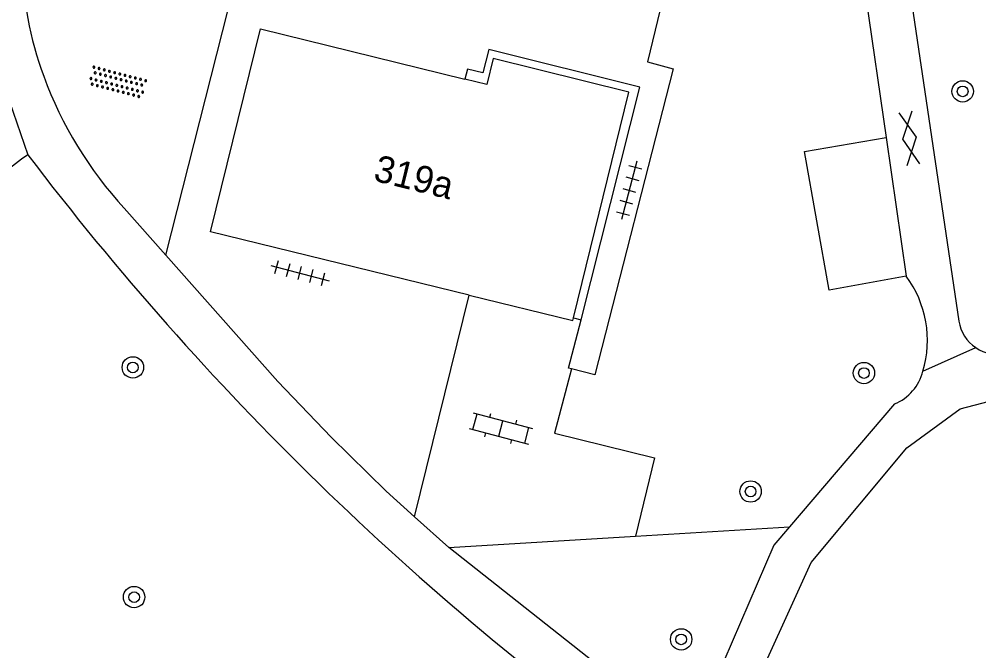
# Model space of a CAD drawing. Extents: x 132999 to 136000, y 398499 to 400501.
# Drawn here: x 133045.62 to 133081.49, y 399947.08 to 399970.68 of the extents above; entities that cross this region are included whole.
import ezdxf

# ---------------------------------------------------------------- set-up
doc = ezdxf.new("R2010")
doc.units = 0
for name, color, linetype in [('gg-afsc-erfafscheiding', 7, 'Continuous'), ('gg-afsc-hekwerk', 7, 'Continuous'), ('gg-anno-huisnummerreeks BGT', 7, 'Continuous'), ('gg-bbg-hoofdgebouw', 7, 'Continuous'), ('gg-knt-verharding', 7, 'Continuous'), ('gt-grn-weggrens', 7, 'Continuous'), ('gt-symb-boom', 7, 'Continuous'), ('gt-symb-gesloten verharding', 7, 'Continuous'), ('gt-symb-klinker verharding', 7, 'Continuous'), ('gt-symb-overige verharding', 7, 'Continuous'), ('gt-symb-tegel verharding', 7, 'Continuous')]:
    doc.layers.add(name, color=color, linetype=linetype)

# ---------------------------------------------------------------- blocks, each defined once
blk = doc.blocks.new('gt0-OVH')
at = {"layer": 'gt-symb-overige verharding'}
for points in [[(-0.972, 0.298), (-0.967, 0.308), (-0.965, 0.319), (-0.966, 0.33), (-0.971, 0.34), (-0.978, 0.348), (-0.988, 0.353), (-0.999, 0.355), (-1.01, 0.354), (-1.02, 0.349), (-1.028, 0.342), (-1.033, 0.332), (-1.035, 0.321), (-1.034, 0.31), (-1.029, 0.3), (-1.022, 0.292), (-1.012, 0.287), (-1.001, 0.285), (-0.99, 0.286), (-0.98, 0.291)], [(-0.872, 0.106), (-0.867, 0.116), (-0.865, 0.126), (-0.866, 0.137), (-0.871, 0.147), (-0.878, 0.156), (-0.888, 0.161), (-0.899, 0.163), (-0.91, 0.162), (-0.92, 0.157), (-0.928, 0.15), (-0.933, 0.14), (-0.935, 0.129), (-0.934, 0.118), (-0.929, 0.108), (-0.922, 0.1), (-0.912, 0.095), (-0.901, 0.092), (-0.89, 0.094), (-0.88, 0.098)], [(-0.772, 0.298), (-0.767, 0.308), (-0.765, 0.319), (-0.766, 0.33), (-0.771, 0.34), (-0.778, 0.348), (-0.788, 0.353), (-0.799, 0.355), (-0.81, 0.354), (-0.82, 0.349), (-0.828, 0.342), (-0.833, 0.332), (-0.835, 0.321), (-0.834, 0.31), (-0.829, 0.3), (-0.822, 0.292), (-0.812, 0.287), (-0.801, 0.285), (-0.79, 0.286), (-0.78, 0.291)], [(-0.672, 0.106), (-0.667, 0.116), (-0.665, 0.126), (-0.666, 0.137), (-0.671, 0.147), (-0.678, 0.156), (-0.688, 0.161), (-0.699, 0.163), (-0.71, 0.162), (-0.72, 0.157), (-0.728, 0.15), (-0.733, 0.14), (-0.735, 0.129), (-0.734, 0.118), (-0.729, 0.108), (-0.722, 0.1), (-0.712, 0.095), (-0.701, 0.092), (-0.69, 0.094), (-0.68, 0.098)], [(-0.572, 0.298), (-0.567, 0.308), (-0.565, 0.319), (-0.566, 0.33), (-0.571, 0.34), (-0.578, 0.348), (-0.588, 0.353), (-0.599, 0.355), (-0.61, 0.354), (-0.62, 0.349), (-0.628, 0.342), (-0.633, 0.332), (-0.635, 0.321), (-0.634, 0.31), (-0.629, 0.3), (-0.622, 0.292), (-0.612, 0.287), (-0.601, 0.285), (-0.59, 0.286), (-0.58, 0.291)], [(-0.472, 0.106), (-0.467, 0.116), (-0.465, 0.126), (-0.466, 0.137), (-0.471, 0.147), (-0.478, 0.156), (-0.488, 0.161), (-0.499, 0.163), (-0.51, 0.162), (-0.52, 0.157), (-0.528, 0.15), (-0.533, 0.14), (-0.535, 0.129), (-0.534, 0.118), (-0.529, 0.108), (-0.522, 0.1), (-0.512, 0.095), (-0.501, 0.092), (-0.49, 0.094), (-0.48, 0.098)], [(-0.372, 0.298), (-0.367, 0.308), (-0.365, 0.319), (-0.366, 0.33), (-0.371, 0.34), (-0.378, 0.348), (-0.388, 0.353), (-0.399, 0.355), (-0.41, 0.354), (-0.42, 0.349), (-0.428, 0.342), (-0.433, 0.332), (-0.435, 0.321), (-0.434, 0.31), (-0.429, 0.3), (-0.422, 0.292), (-0.412, 0.287), (-0.401, 0.285), (-0.39, 0.286), (-0.38, 0.291)], [(-0.272, 0.106), (-0.267, 0.116), (-0.265, 0.126), (-0.266, 0.137), (-0.271, 0.147), (-0.278, 0.156), (-0.288, 0.161), (-0.299, 0.163), (-0.31, 0.162), (-0.32, 0.157), (-0.328, 0.15), (-0.333, 0.14), (-0.335, 0.129), (-0.334, 0.118), (-0.329, 0.108), (-0.322, 0.1), (-0.312, 0.095), (-0.301, 0.092), (-0.29, 0.094), (-0.28, 0.098)], [(-0.172, 0.298), (-0.167, 0.308), (-0.165, 0.319), (-0.166, 0.33), (-0.171, 0.34), (-0.178, 0.348), (-0.188, 0.353), (-0.199, 0.355), (-0.21, 0.354), (-0.22, 0.349), (-0.228, 0.342), (-0.233, 0.332), (-0.235, 0.321), (-0.234, 0.31), (-0.229, 0.3), (-0.222, 0.292), (-0.212, 0.287), (-0.201, 0.285), (-0.19, 0.286), (-0.18, 0.291)], [(-0.072, 0.106), (-0.067, 0.116), (-0.065, 0.126), (-0.066, 0.137), (-0.071, 0.147), (-0.078, 0.156), (-0.088, 0.161), (-0.099, 0.163), (-0.11, 0.162), (-0.12, 0.157), (-0.128, 0.15), (-0.133, 0.14), (-0.135, 0.129), (-0.134, 0.118), (-0.129, 0.108), (-0.122, 0.1), (-0.112, 0.095), (-0.101, 0.092), (-0.09, 0.094), (-0.08, 0.098)], [(0.028, 0.298), (0.033, 0.308), (0.035, 0.319), (0.034, 0.33), (0.029, 0.34), (0.022, 0.348), (0.012, 0.353), (0.001, 0.355), (-0.01, 0.354), (-0.02, 0.349), (-0.028, 0.342), (-0.033, 0.332), (-0.035, 0.321), (-0.034, 0.31), (-0.029, 0.3), (-0.022, 0.292), (-0.012, 0.287), (-0.001, 0.285), (0.01, 0.286), (0.02, 0.291)], [(0.128, 0.106), (0.133, 0.116), (0.135, 0.126), (0.134, 0.137), (0.129, 0.147), (0.122, 0.156), (0.112, 0.161), (0.101, 0.163), (0.09, 0.162), (0.08, 0.157), (0.072, 0.15), (0.067, 0.14), (0.065, 0.129), (0.066, 0.118), (0.071, 0.108), (0.078, 0.1), (0.088, 0.095), (0.099, 0.092), (0.11, 0.094), (0.12, 0.098)], [(0.228, 0.298), (0.233, 0.308), (0.235, 0.319), (0.234, 0.33), (0.229, 0.34), (0.222, 0.348), (0.212, 0.353), (0.201, 0.355), (0.19, 0.354), (0.18, 0.349), (0.172, 0.342), (0.167, 0.332), (0.165, 0.321), (0.166, 0.31), (0.171, 0.3), (0.178, 0.292), (0.188, 0.287), (0.199, 0.285), (0.21, 0.286), (0.22, 0.291)], [(0.328, 0.106), (0.333, 0.116), (0.335, 0.126), (0.334, 0.137), (0.329, 0.147), (0.322, 0.156), (0.312, 0.161), (0.301, 0.163), (0.29, 0.162), (0.28, 0.157), (0.272, 0.15), (0.267, 0.14), (0.265, 0.129), (0.266, 0.118), (0.271, 0.108), (0.278, 0.1), (0.288, 0.095), (0.299, 0.092), (0.31, 0.094), (0.32, 0.098)], [(0.428, 0.298), (0.433, 0.308), (0.435, 0.319), (0.434, 0.33), (0.429, 0.34), (0.422, 0.348), (0.412, 0.353), (0.401, 0.355), (0.39, 0.354), (0.38, 0.349), (0.372, 0.342), (0.367, 0.332), (0.365, 0.321), (0.366, 0.31), (0.371, 0.3), (0.378, 0.292), (0.388, 0.287), (0.399, 0.285), (0.41, 0.286), (0.42, 0.291)], [(0.528, 0.106), (0.533, 0.116), (0.535, 0.126), (0.534, 0.137), (0.529, 0.147), (0.522, 0.156), (0.512, 0.161), (0.501, 0.163), (0.49, 0.162), (0.48, 0.157), (0.472, 0.15), (0.467, 0.14), (0.465, 0.129), (0.466, 0.118), (0.471, 0.108), (0.478, 0.1), (0.488, 0.095), (0.499, 0.092), (0.51, 0.094), (0.52, 0.098)], [(0.628, 0.298), (0.633, 0.308), (0.635, 0.319), (0.634, 0.33), (0.629, 0.34), (0.622, 0.348), (0.612, 0.353), (0.601, 0.355), (0.59, 0.354), (0.58, 0.349), (0.572, 0.342), (0.567, 0.332), (0.565, 0.321), (0.566, 0.31), (0.571, 0.3), (0.578, 0.292), (0.588, 0.287), (0.599, 0.285), (0.61, 0.286), (0.62, 0.291)], [(0.728, 0.106), (0.733, 0.116), (0.735, 0.126), (0.734, 0.137), (0.729, 0.147), (0.722, 0.156), (0.712, 0.161), (0.701, 0.163), (0.69, 0.162), (0.68, 0.157), (0.672, 0.15), (0.667, 0.14), (0.665, 0.129), (0.666, 0.118), (0.671, 0.108), (0.678, 0.1), (0.688, 0.095), (0.699, 0.092), (0.71, 0.094), (0.72, 0.098)], [(0.828, 0.298), (0.833, 0.308), (0.835, 0.319), (0.834, 0.33), (0.829, 0.34), (0.822, 0.348), (0.812, 0.353), (0.801, 0.355), (0.79, 0.354), (0.78, 0.349), (0.772, 0.342), (0.767, 0.332), (0.765, 0.321), (0.766, 0.31), (0.771, 0.3), (0.778, 0.292), (0.788, 0.287), (0.799, 0.285), (0.81, 0.286), (0.82, 0.291)], [(0.928, 0.106), (0.933, 0.116), (0.935, 0.126), (0.934, 0.137), (0.929, 0.147), (0.922, 0.156), (0.912, 0.161), (0.901, 0.163), (0.89, 0.162), (0.88, 0.157), (0.872, 0.15), (0.867, 0.14), (0.865, 0.129), (0.866, 0.118), (0.871, 0.108), (0.878, 0.1), (0.888, 0.095), (0.899, 0.092), (0.91, 0.094), (0.92, 0.098)], [(1.028, 0.298), (1.033, 0.308), (1.035, 0.319), (1.034, 0.33), (1.029, 0.34), (1.022, 0.348), (1.012, 0.353), (1.001, 0.355), (0.99, 0.354), (0.98, 0.349), (0.972, 0.342), (0.967, 0.332), (0.965, 0.321), (0.966, 0.31), (0.971, 0.3), (0.978, 0.292), (0.988, 0.287), (0.999, 0.285), (1.01, 0.286), (1.02, 0.291)], [(-0.972, -0.142), (-0.967, -0.132), (-0.965, -0.121), (-0.966, -0.11), (-0.971, -0.1), (-0.978, -0.092), (-0.988, -0.087), (-0.999, -0.085), (-1.01, -0.086), (-1.02, -0.091), (-1.028, -0.098), (-1.033, -0.108), (-1.035, -0.119), (-1.034, -0.13), (-1.029, -0.14), (-1.022, -0.148), (-1.012, -0.153), (-1.001, -0.155), (-0.99, -0.154), (-0.98, -0.149)], [(-0.872, -0.334), (-0.867, -0.324), (-0.865, -0.314), (-0.866, -0.303), (-0.871, -0.293), (-0.878, -0.284), (-0.888, -0.279), (-0.899, -0.277), (-0.91, -0.278), (-0.92, -0.283), (-0.928, -0.29), (-0.933, -0.3), (-0.935, -0.311), (-0.934, -0.322), (-0.929, -0.332), (-0.922, -0.34), (-0.912, -0.345), (-0.901, -0.348), (-0.89, -0.346), (-0.88, -0.342)], [(-0.772, -0.142), (-0.767, -0.132), (-0.765, -0.121), (-0.766, -0.11), (-0.771, -0.1), (-0.778, -0.092), (-0.788, -0.087), (-0.799, -0.085), (-0.81, -0.086), (-0.82, -0.091), (-0.828, -0.098), (-0.833, -0.108), (-0.835, -0.119), (-0.834, -0.13), (-0.829, -0.14), (-0.822, -0.148), (-0.812, -0.153), (-0.801, -0.155), (-0.79, -0.154), (-0.78, -0.149)], [(-0.672, -0.334), (-0.667, -0.324), (-0.665, -0.314), (-0.666, -0.303), (-0.671, -0.293), (-0.678, -0.284), (-0.688, -0.279), (-0.699, -0.277), (-0.71, -0.278), (-0.72, -0.283), (-0.728, -0.29), (-0.733, -0.3), (-0.735, -0.311), (-0.734, -0.322), (-0.729, -0.332), (-0.722, -0.34), (-0.712, -0.345), (-0.701, -0.348), (-0.69, -0.346), (-0.68, -0.342)], [(-0.572, -0.142), (-0.567, -0.132), (-0.565, -0.121), (-0.566, -0.11), (-0.571, -0.1), (-0.578, -0.092), (-0.588, -0.087), (-0.599, -0.085), (-0.61, -0.086), (-0.62, -0.091), (-0.628, -0.098), (-0.633, -0.108), (-0.635, -0.119), (-0.634, -0.13), (-0.629, -0.14), (-0.622, -0.148), (-0.612, -0.153), (-0.601, -0.155), (-0.59, -0.154), (-0.58, -0.149)], [(-0.472, -0.334), (-0.467, -0.324), (-0.465, -0.314), (-0.466, -0.303), (-0.471, -0.293), (-0.478, -0.284), (-0.488, -0.279), (-0.499, -0.277), (-0.51, -0.278), (-0.52, -0.283), (-0.528, -0.29), (-0.533, -0.3), (-0.535, -0.311), (-0.534, -0.322), (-0.529, -0.332), (-0.522, -0.34), (-0.512, -0.345), (-0.501, -0.348), (-0.49, -0.346), (-0.48, -0.342)], [(-0.372, -0.142), (-0.367, -0.132), (-0.365, -0.121), (-0.366, -0.11), (-0.371, -0.1), (-0.378, -0.092), (-0.388, -0.087), (-0.399, -0.085), (-0.41, -0.086), (-0.42, -0.091), (-0.428, -0.098), (-0.433, -0.108), (-0.435, -0.119), (-0.434, -0.13), (-0.429, -0.14), (-0.422, -0.148), (-0.412, -0.153), (-0.401, -0.155), (-0.39, -0.154), (-0.38, -0.149)], [(-0.272, -0.334), (-0.267, -0.324), (-0.265, -0.314), (-0.266, -0.303), (-0.271, -0.293), (-0.278, -0.284), (-0.288, -0.279), (-0.299, -0.277), (-0.31, -0.278), (-0.32, -0.283), (-0.328, -0.29), (-0.333, -0.3), (-0.335, -0.311), (-0.334, -0.322), (-0.329, -0.332), (-0.322, -0.34), (-0.312, -0.345), (-0.301, -0.348), (-0.29, -0.346), (-0.28, -0.342)], [(-0.172, -0.142), (-0.167, -0.132), (-0.165, -0.121), (-0.166, -0.11), (-0.171, -0.1), (-0.178, -0.092), (-0.188, -0.087), (-0.199, -0.085), (-0.21, -0.086), (-0.22, -0.091), (-0.228, -0.098), (-0.233, -0.108), (-0.235, -0.119), (-0.234, -0.13), (-0.229, -0.14), (-0.222, -0.148), (-0.212, -0.153), (-0.201, -0.155), (-0.19, -0.154), (-0.18, -0.149)], [(-0.072, -0.334), (-0.067, -0.324), (-0.065, -0.314), (-0.066, -0.303), (-0.071, -0.293), (-0.078, -0.284), (-0.088, -0.279), (-0.099, -0.277), (-0.11, -0.278), (-0.12, -0.283), (-0.128, -0.29), (-0.133, -0.3), (-0.135, -0.311), (-0.134, -0.322), (-0.129, -0.332), (-0.122, -0.34), (-0.112, -0.345), (-0.101, -0.348), (-0.09, -0.346), (-0.08, -0.342)], [(0.028, -0.142), (0.033, -0.132), (0.035, -0.121), (0.034, -0.11), (0.029, -0.1), (0.022, -0.092), (0.012, -0.087), (0.001, -0.085), (-0.01, -0.086), (-0.02, -0.091), (-0.028, -0.098), (-0.033, -0.108), (-0.035, -0.119), (-0.034, -0.13), (-0.029, -0.14), (-0.022, -0.148), (-0.012, -0.153), (-0.001, -0.155), (0.01, -0.154), (0.02, -0.149)], [(0.128, -0.334), (0.133, -0.324), (0.135, -0.314), (0.134, -0.303), (0.129, -0.293), (0.122, -0.284), (0.112, -0.279), (0.101, -0.277), (0.09, -0.278), (0.08, -0.283), (0.072, -0.29), (0.067, -0.3), (0.065, -0.311), (0.066, -0.322), (0.071, -0.332), (0.078, -0.34), (0.088, -0.345), (0.099, -0.348), (0.11, -0.346), (0.12, -0.342)], [(0.228, -0.142), (0.233, -0.132), (0.235, -0.121), (0.234, -0.11), (0.229, -0.1), (0.222, -0.092), (0.212, -0.087), (0.201, -0.085), (0.19, -0.086), (0.18, -0.091), (0.172, -0.098), (0.167, -0.108), (0.165, -0.119), (0.166, -0.13), (0.171, -0.14), (0.178, -0.148), (0.188, -0.153), (0.199, -0.155), (0.21, -0.154), (0.22, -0.149)], [(0.328, -0.334), (0.333, -0.324), (0.335, -0.314), (0.334, -0.303), (0.329, -0.293), (0.322, -0.284), (0.312, -0.279), (0.301, -0.277), (0.29, -0.278), (0.28, -0.283), (0.272, -0.29), (0.267, -0.3), (0.265, -0.311), (0.266, -0.322), (0.271, -0.332), (0.278, -0.34), (0.288, -0.345), (0.299, -0.348), (0.31, -0.346), (0.32, -0.342)], [(0.428, -0.142), (0.433, -0.132), (0.435, -0.121), (0.434, -0.11), (0.429, -0.1), (0.422, -0.092), (0.412, -0.087), (0.401, -0.085), (0.39, -0.086), (0.38, -0.091), (0.372, -0.098), (0.367, -0.108), (0.365, -0.119), (0.366, -0.13), (0.371, -0.14), (0.378, -0.148), (0.388, -0.153), (0.399, -0.155), (0.41, -0.154), (0.42, -0.149)], [(0.528, -0.334), (0.533, -0.324), (0.535, -0.314), (0.534, -0.303), (0.529, -0.293), (0.522, -0.284), (0.512, -0.279), (0.501, -0.277), (0.49, -0.278), (0.48, -0.283), (0.472, -0.29), (0.467, -0.3), (0.465, -0.311), (0.466, -0.322), (0.471, -0.332), (0.478, -0.34), (0.488, -0.345), (0.499, -0.348), (0.51, -0.346), (0.52, -0.342)], [(0.628, -0.142), (0.633, -0.132), (0.635, -0.121), (0.634, -0.11), (0.629, -0.1), (0.622, -0.092), (0.612, -0.087), (0.601, -0.085), (0.59, -0.086), (0.58, -0.091), (0.572, -0.098), (0.567, -0.108), (0.565, -0.119), (0.566, -0.13), (0.571, -0.14), (0.578, -0.148), (0.588, -0.153), (0.599, -0.155), (0.61, -0.154), (0.62, -0.149)], [(0.728, -0.334), (0.733, -0.324), (0.735, -0.314), (0.734, -0.303), (0.729, -0.293), (0.722, -0.284), (0.712, -0.279), (0.701, -0.277), (0.69, -0.278), (0.68, -0.283), (0.672, -0.29), (0.667, -0.3), (0.665, -0.311), (0.666, -0.322), (0.671, -0.332), (0.678, -0.34), (0.688, -0.345), (0.699, -0.348), (0.71, -0.346), (0.72, -0.342)], [(0.828, -0.142), (0.833, -0.132), (0.835, -0.121), (0.834, -0.11), (0.829, -0.1), (0.822, -0.092), (0.812, -0.087), (0.801, -0.085), (0.79, -0.086), (0.78, -0.091), (0.772, -0.098), (0.767, -0.108), (0.765, -0.119), (0.766, -0.13), (0.771, -0.14), (0.778, -0.148), (0.788, -0.153), (0.799, -0.155), (0.81, -0.154), (0.82, -0.149)], [(0.928, -0.334), (0.933, -0.324), (0.935, -0.314), (0.934, -0.303), (0.929, -0.293), (0.922, -0.284), (0.912, -0.279), (0.901, -0.277), (0.89, -0.278), (0.88, -0.283), (0.872, -0.29), (0.867, -0.3), (0.865, -0.311), (0.866, -0.322), (0.871, -0.332), (0.878, -0.34), (0.888, -0.345), (0.899, -0.348), (0.91, -0.346), (0.92, -0.342)], [(1.028, -0.142), (1.033, -0.132), (1.035, -0.121), (1.034, -0.11), (1.029, -0.1), (1.022, -0.092), (1.012, -0.087), (1.001, -0.085), (0.99, -0.086), (0.98, -0.091), (0.972, -0.098), (0.967, -0.108), (0.965, -0.119), (0.966, -0.13), (0.971, -0.14), (0.978, -0.148), (0.988, -0.153), (0.999, -0.155), (1.01, -0.154), (1.02, -0.149)]]:
    blk.add_lwpolyline(points, close=True, dxfattribs=at)
blk = doc.blocks.new('gt0-GESVH1')
at = {"layer": 'gt-symb-gesloten verharding'}
for p, q in [((-0.992, -0.261), (0.008, 0.239)), ((0.008, -0.261), (-0.992, 0.239)), ((0.008, 0.239), (1.008, -0.261)), ((1.008, 0.239), (0.008, -0.261))]:
    blk.add_line(p, q, dxfattribs=at)
blk = doc.blocks.new('gt0-BOOM')
at = {"layer": 'gt-symb-boom'}
for radius in [0.4, 0.2]:
    blk.add_circle((0, 0), radius, dxfattribs=at)
blk = doc.blocks.new('gt0-TEG1')
at = {"layer": 'gt-symb-tegel verharding'}
for p, q in [((-1.125, 0), (1.125, 0)), ((-0.9, -0.25), (-0.9, 0.25)), ((-0.45, -0.25), (-0.45, 0.25)), ((0, -0.25), (0, 0.25)), ((0.45, -0.25), (0.45, 0.25)), ((0.9, -0.25), (0.9, 0.25))]:
    blk.add_line(p, q, dxfattribs=at)
blk = doc.blocks.new('gt0-KL1')
at = {"layer": 'gt-symb-klinker verharding'}
for p, q in [((-0.5, 0.3), (-0.5, 0.45)), ((0.5, 0.3), (0.5, 0.45)), ((-1.15, 0.3), (1.15, 0.3)), ((-1, -0.3), (-1, 0.3)), ((0, -0.3), (0, 0.3)), ((1, -0.3), (1, 0.3)), ((-1.15, -0.3), (1.15, -0.3)), ((-0.5, -0.45), (-0.5, -0.3)), ((0.5, -0.45), (0.5, -0.3))]:
    blk.add_line(p, q, dxfattribs=at)

msp = doc.modelspace()

# ---------------------------------------------------------------- linework, layer by layer
at = {"layer": 'gg-afsc-erfafscheiding'}
for p, q in [((133076.903, 399974.069), (133078.029, 399966.261)), ((133051.107, 399961.859), (133049.552, 399963.612)), ((133078.341, 399956.3), (133074.416, 399951.706)), ((133061.685, 399950.939), (133060.405, 399952.077))]:
    msp.add_line(p, q, dxfattribs=at)
for points in [[(133060.405, 399952.077), (133059.346, 399953.04), (133057.285, 399955.052), (133055.297, 399957.135), (133051.107, 399961.859)], [(133072.7, 399942.52), (133072.781, 399945.01), (133075.23, 399950.37), (133078.8, 399954.66), (133080.8, 399956.12), (133091.323, 399958.873)]]:
    msp.add_lwpolyline(points, dxfattribs=at)
for centre, radius, start, end in [((133058.7, 399973.039), 12.965, 180.4356, 200.2888), ((133060.592, 399973.741), 14.983, 200.3002, 222.5355), ((133075.561, 399958.672), 4.013, 343.3784, 36.7279), ((133077.657, 399957.972), 1.806, 292.2511, 345.6427)]:
    msp.add_arc(centre, radius, start, end, dxfattribs=at)
at = {"layer": 'gg-afsc-hekwerk'}
for p, q in [((133068.667, 399951.36), (133074.416, 399951.706)), ((133061.685, 399950.939), (133068.667, 399951.36))]:
    msp.add_line(p, q, dxfattribs=at)
msp.add_lwpolyline([(133078.778, 399961.072), (133075.904, 399960.557), (133074.975, 399965.733), (133078.029, 399966.261)], dxfattribs=at)
at = {"layer": 'gg-bbg-hoofdgebouw'}
for points in [[(133062.438, 399960.365), (133052.778, 399962.735), (133054.648, 399970.318), (133062.285, 399968.434)], [(133066.346, 399959.515), (133068.417, 399967.956), (133063.344, 399969.214), (133063.101, 399968.233), (133062.285, 399968.434)], [(133062.438, 399960.365), (133066.321, 399959.412), (133066.346, 399959.515)]]:
    msp.add_lwpolyline(points, dxfattribs=at)
at = {"layer": 'gg-knt-verharding'}
for p, q in [((133078.029, 399966.261), (133078.778, 399961.072)), ((133060.405, 399952.077), (133062.438, 399960.365)), ((133066.346, 399959.515), (133066.63, 399959.445))]:
    msp.add_line(p, q, dxfattribs=at)
for points in [[(133083.67, 399981.237), (133081.616, 399979.319), (133079.65, 399977.309), (133078.871, 399976.571), (133078.679, 399976.267), (133078.546, 399975.931), (133078.464, 399975.58), (133078.435, 399975.22), (133078.46, 399974.86), (133080.749, 399959.397)], [(133051.107, 399961.859), (133053.433, 399971.042), (133045.737, 399972.992)], [(133069.586, 399971.036), (133069.111, 399969.088), (133070.067, 399968.827), (133067.138, 399957.387), (133066.269, 399957.612)], [(133066.63, 399959.445), (133068.819, 399968.136), (133063.179, 399969.542), (133062.961, 399968.669), (133062.379, 399968.814), (133062.285, 399968.434)], [(133066.269, 399957.612), (133066.163, 399957.64), (133066.63, 399959.445)], [(133066.269, 399957.612), (133065.635, 399955.21), (133069.368, 399954.287), (133068.667, 399951.36)], [(133074.416, 399951.706), (133073.83, 399951.02), (133070.72, 399943.8), (133061.685, 399950.939)]]:
    msp.add_lwpolyline(points, dxfattribs=at)
for centre, radius, start, end in [((133069.345, 399975.345), 25.296, 151.3579, 197.8333), ((133071.661, 399930.714), 43.349, 126.3854, 138.5195), ((133133.711, 400032.361), 110.264, 217.25432, 234.32062), ((133082.179, 399959.607), 1.445, 188.3495, 236.3536), ((133082.179, 399959.606), 1.444, 236.3387, 284.3681)]:
    msp.add_arc(centre, radius, start, end, dxfattribs=at)
at = {"layer": 'gt-grn-weggrens'}
for p, q in [((133045.265, 399967.598), (133045.946, 399965.612)), ((133079.407, 399957.524), (133081.378, 399958.404))]:
    msp.add_line(p, q, dxfattribs=at)

# ---------------------------------------------------------------- block references
at = {"layer": 'gt-symb-boom'}
for p in [(133080.891, 399967.98), (133049.873, 399957.664), (133077.201, 399957.454), (133072.965, 399953.028), (133049.921, 399949.081), (133070.369, 399947.502)]:
    msp.add_blockref('gt0-BOOM', p, dxfattribs=at)
at = {"layer": 'gt-symb-gesloten verharding', "rotation": 98.39757257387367}
msp.add_blockref('gt0-GESVH1', (133078.892, 399966.218), dxfattribs=at)
at = {"layer": 'gt-symb-klinker verharding', "rotation": -14.717311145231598}
msp.add_blockref('gt0-KL1', (133063.629, 399955.384), dxfattribs=at)
at = {"layer": 'gt-symb-overige verharding', "rotation": -14.717311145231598}
msp.add_blockref('gt0-OVH', (133049.303, 399968.321), dxfattribs=at)
at = {"layer": 'gt-symb-tegel verharding'}
for p, rotation in [((133068.425, 399964.282), -104.59195620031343), ((133056.119, 399961.19), -14.71731114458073)]:
    msp.add_blockref('gt0-TEG1', p, dxfattribs=dict(at, rotation=rotation))

# ---------------------------------------------------------------- texts
at = {"layer": 'gg-anno-huisnummerreeks BGT'}
msp.add_text('319a', height=1, rotation=346.1, dxfattribs=at).set_placement((133058.823, 399964.654))

doc.saveas('drawing.dxf')
